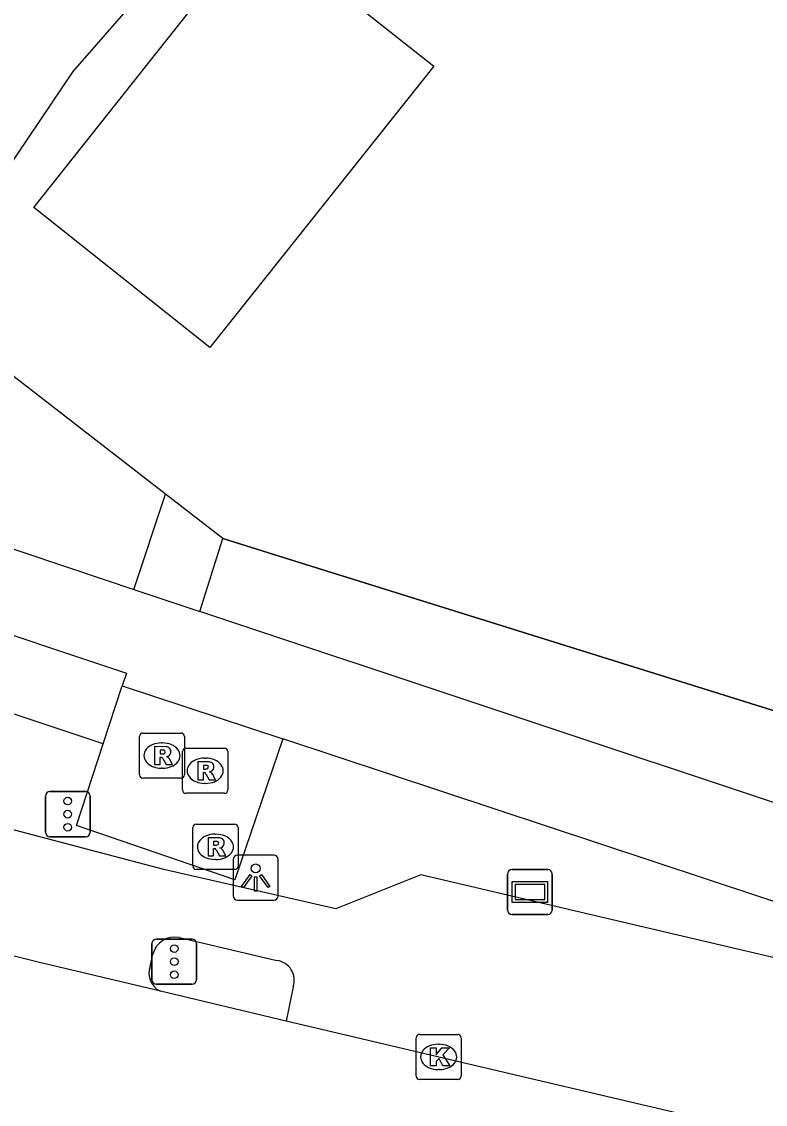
# Model space of a CAD drawing. Extents: x 155018 to 156648, y 383980 to 385733.
# Drawn here: x 155786.7 to 155803.19, y 385139.79 to 385163.79 of the extents above; entities that cross this region are included whole.
import ezdxf

# ---------------------------------------------------------------- set-up
doc = ezdxf.new("R2010")
doc.units = 0
for name, color, linetype in [('IMGEO_Fietspad_open', 7, 'Continuous'), ('IMGEO_Groenvoorziening', 7, 'Continuous'), ('IMGEO_Hek', 7, 'Continuous'), ('IMGEO_Kolk', 7, 'Continuous'), ('IMGEO_Lichtpunt', 7, 'Continuous'), ('IMGEO_Pand', 7, 'Continuous'), ('IMGEO_Rijbaan_lokaal_gesloten', 7, 'Continuous'), ('IMGEO_Rioolput', 7, 'Continuous'), ('IMGEO_Verkeerseiland_groen', 7, 'Continuous'), ('IMGEO_Verkeersregelinstallatiepaal', 7, 'Continuous'), ('IMGEO_Verklikker', 7, 'Continuous'), ('IMGEO_Voetpad_open', 7, 'Continuous')]:
    doc.layers.add(name, color=color, linetype=linetype)

msp = doc.modelspace()

# ---------------------------------------------------------------- linework, layer by layer
at = {"layer": 'IMGEO_Fietspad_open'}
for points in [[(155809.964, 385141.492), (155795.555, 385144.877), (155793.665, 385144.121), (155789.857, 385144.993), (155779.561, 385147.706)], [(155790.2, 385143.49), (155792.361, 385142.98)], [(155789.552, 385142.849), (155789.612, 385143.122)], [(155792.72, 385142.394), (155792.568, 385141.638)]]:
    msp.add_lwpolyline(points, dxfattribs=at)
for centre, radius, start, end in [((155790.101, 385142.995), 0.505, 78.6733, 165.4075), ((155792.308, 385142.545), 0.438, 339.8935, 83.0921), ((155789.97, 385142.7), 0.444, 160.412, 245.181)]:
    msp.add_arc(centre, radius, start, end, dxfattribs=at)
at = {"layer": 'IMGEO_Groenvoorziening'}
for points in [[(155791.16, 385152.336), (155792.293, 385151.982), (155816.939, 385144.277), (155863.133, 385136.393), (155877.462, 385170.227), (155880.548, 385177.037), (155883.744, 385183.797), (155887.047, 385190.504), (155890.458, 385197.158), (155893.975, 385203.756), (155895.262, 385206.109), (155915.209, 385240.911), (155921.023, 385249.98), (155925.883, 385257.561), (155937.027, 385273.762)], [(155789.896, 385153.314), (155784.393, 385157.57), (155787.844, 385162.687), (155792.091, 385167.556), (155804.286, 385179.612), (155814.132, 385189.36)]]:
    msp.add_lwpolyline(points, dxfattribs=at)
at = {"layer": 'IMGEO_Hek'}
for points in [[(155784.393, 385157.57), (155787.844, 385162.687), (155792.091, 385167.556), (155804.286, 385179.612)], [(155792.293, 385151.982), (155791.16, 385152.336), (155789.896, 385153.314), (155784.393, 385157.57)], [(155863.133, 385136.393), (155816.939, 385144.277), (155792.293, 385151.982)]]:
    msp.add_lwpolyline(points, dxfattribs=at)
at = {"layer": 'IMGEO_Kolk'}
for p, q in [((155795.522, 385141.342), (155796.374, 385141.342)), ((155795.447, 385140.416), (155795.447, 385141.268)), ((155795.935, 385141.122), (155795.96, 385141.122)), ((155796.448, 385141.268), (155796.448, 385140.416)), ((155796.374, 385140.342), (155795.522, 385140.342)), ((155795.958, 385140.562), (155795.933, 385140.562))]:
    msp.add_line(p, q, dxfattribs=at)
for points in [[(155795.522, 385141.342), (155796.374, 385141.342)], [(155795.447, 385140.416), (155795.447, 385141.268)], [(155796.448, 385141.268), (155796.448, 385140.416)], [(155795.768, 385141.042), (155795.891, 385141.042), (155795.891, 385140.891), (155796.021, 385141.042), (155796.185, 385141.042), (155796.039, 385140.891), (155796.192, 385140.642), (155796.04, 385140.642), (155795.955, 385140.806), (155795.891, 385140.739), (155795.891, 385140.642), (155795.768, 385140.642), (155795.768, 385141.042)], [(155796.374, 385140.342), (155795.522, 385140.342)]]:
    msp.add_lwpolyline(points, dxfattribs=at)
for centre, start, end in [((155795.524, 385141.266), 91.552, 178.448), ((155795.524, 385141.266), 91.552, 178.448), ((155796.372, 385141.266), 1.552, 88.448), ((155796.372, 385141.266), 1.552, 88.448), ((155795.524, 385140.418), 181.552, 268.448), ((155795.524, 385140.418), 181.552, 268.448), ((155796.372, 385140.418), 271.552, 358.448), ((155796.372, 385140.418), 271.552, 358.448)]:
    msp.add_arc(centre, 0.0765, start, end, dxfattribs=at)
for centre, major_axis, ratio, start_param, end_param in [((155795.934, 385140.842), (-0.387, 0.002), 0.722429, 4.712389, 7.853982), ((155795.959, 385140.842), (-0.39, 0.002), 0.717154, 1.570796, 4.712389)]:
    msp.add_ellipse(centre, major_axis=major_axis, ratio=ratio, start_param=start_param, end_param=end_param, dxfattribs=at)
at = {"layer": 'IMGEO_Lichtpunt'}
for p, q in [((155791.393, 385145.221), (155791.393, 385144.414)), ((155791.393, 385145.221), (155791.393, 385144.414)), ((155792.295, 385145.316), (155791.487, 385145.316)), ((155792.295, 385145.316), (155791.487, 385145.316)), ((155792.389, 385144.414), (155792.389, 385145.221)), ((155792.389, 385144.414), (155792.389, 385145.221)), ((155791.487, 385144.32), (155792.295, 385144.32)), ((155791.487, 385144.32), (155792.295, 385144.32))]:
    msp.add_line(p, q, dxfattribs=at)
for points in [[(155791.767, 385144.885), (155791.806, 385144.857), (155791.618, 385144.595), (155791.58, 385144.622), (155791.767, 385144.885)], [(155791.869, 385144.837), (155791.916, 385144.837), (155791.916, 385144.515), (155791.869, 385144.515), (155791.869, 385144.837)], [(155791.979, 385144.857), (155792.017, 385144.884), (155792.204, 385144.622), (155792.165, 385144.594), (155791.979, 385144.857)]]:
    msp.add_lwpolyline(points, dxfattribs=at)
msp.add_circle((155791.892, 385145.019), 0.0994, dxfattribs=at)
for centre, start, end in [((155791.487, 385145.221), 90, 180), ((155791.487, 385145.221), 90, 180), ((155792.295, 385145.221), 0, 90), ((155792.295, 385145.221), 0, 90), ((155791.487, 385144.414), 180, 270), ((155791.487, 385144.414), 180, 270), ((155792.295, 385144.414), 270, 0), ((155792.295, 385144.414), 270, 360)]:
    msp.add_arc(centre, 0.0946, start, end, dxfattribs=at)
at = {"layer": 'IMGEO_Pand'}
msp.add_lwpolyline([(155795.838, 385162.802), (155790.873, 385156.568), (155786.975, 385159.673), (155791.919, 385165.905), (155795.838, 385162.802)], dxfattribs=at)
at = {"layer": 'IMGEO_Rijbaan_lokaal_gesloten'}
for points in [[(155789.784, 385142.297), (155787.069, 385142.939), (155785.998, 385143.207), (155784.938, 385143.502), (155783.899, 385143.854), (155783.371, 385144.067), (155781.927, 385144.816), (155781.774, 385144.918)], [(155792.568, 385141.638), (155789.784, 385142.297)], [(155852.219, 385126.863), (155836.273, 385130.938), (155825.175, 385133.762), (155810.554, 385137.4), (155809.901, 385137.565), (155806.993, 385138.243), (155796.05, 385140.814), (155792.568, 385141.638)]]:
    msp.add_lwpolyline(points, dxfattribs=at)
at = {"layer": 'IMGEO_Rioolput'}
for p, q in [((155789.39, 385148.021), (155790.242, 385148.021)), ((155789.315, 385147.095), (155789.315, 385147.947)), ((155789.803, 385147.801), (155789.828, 385147.801)), ((155790.316, 385147.947), (155790.316, 385147.095)), ((155790.271, 385146.759), (155790.271, 385147.611)), ((155790.346, 385147.685), (155791.198, 385147.685)), ((155791.272, 385147.611), (155791.272, 385146.759)), ((155790.759, 385147.465), (155790.784, 385147.465)), ((155789.826, 385147.241), (155789.801, 385147.241)), ((155790.242, 385147.021), (155789.39, 385147.021)), ((155790.782, 385146.905), (155790.757, 385146.905)), ((155791.198, 385146.685), (155790.346, 385146.685)), ((155790.499, 385145.073), (155790.499, 385145.925)), ((155790.574, 385145.999), (155791.426, 385145.999)), ((155791.5, 385145.925), (155791.5, 385145.073)), ((155790.987, 385145.779), (155791.012, 385145.779)), ((155791.01, 385145.219), (155790.985, 385145.219)), ((155791.426, 385144.999), (155790.574, 385144.999))]:
    msp.add_line(p, q, dxfattribs=at)
for points in [[(155789.39, 385148.021), (155790.242, 385148.021)], [(155789.315, 385147.095), (155789.315, 385147.947)], [(155790.316, 385147.947), (155790.316, 385147.095)], [(155789.904, 385147.719), (155789.652, 385147.721), (155789.652, 385147.321)], [(155789.83, 385147.64), (155789.776, 385147.64), (155789.776, 385147.559)], [(155789.776, 385147.559), (155789.828, 385147.559)], [(155790.271, 385146.759), (155790.271, 385147.611)], [(155790.346, 385147.685), (155791.198, 385147.685)], [(155791.272, 385147.611), (155791.272, 385146.759)], [(155789.652, 385147.321), (155789.776, 385147.321), (155789.776, 385147.483), (155789.787, 385147.483)], [(155789.834, 385147.454), (155789.905, 385147.321), (155790.045, 385147.321), (155789.98, 385147.447)], [(155790.86, 385147.383), (155790.608, 385147.385), (155790.608, 385146.985)], [(155790.786, 385147.304), (155790.732, 385147.304), (155790.732, 385147.223)], [(155790.608, 385146.985), (155790.732, 385146.985), (155790.732, 385147.147), (155790.743, 385147.147)], [(155790.732, 385147.223), (155790.784, 385147.223)], [(155790.79, 385147.118), (155790.861, 385146.985), (155791.001, 385146.985), (155790.936, 385147.111)], [(155790.242, 385147.021), (155789.39, 385147.021)], [(155791.198, 385146.685), (155790.346, 385146.685)], [(155790.499, 385145.073), (155790.499, 385145.925)], [(155790.574, 385145.999), (155791.426, 385145.999)], [(155791.5, 385145.925), (155791.5, 385145.073)], [(155791.088, 385145.697), (155790.836, 385145.699), (155790.836, 385145.299)], [(155790.836, 385145.299), (155790.96, 385145.299), (155790.96, 385145.461), (155790.971, 385145.461)], [(155791.014, 385145.618), (155790.96, 385145.618), (155790.96, 385145.537)], [(155790.96, 385145.537), (155791.012, 385145.537)], [(155791.018, 385145.432), (155791.089, 385145.299), (155791.229, 385145.299), (155791.164, 385145.425)], [(155791.426, 385144.999), (155790.574, 385144.999)]]:
    msp.add_lwpolyline(points, dxfattribs=at)
for centre, radius, start, end in [((155789.392, 385147.945), 0.0765, 91.552, 178.448), ((155789.392, 385147.945), 0.0765, 91.552, 178.448), ((155790.24, 385147.945), 0.0765, 1.552, 88.448), ((155790.24, 385147.945), 0.0765, 1.552, 88.448), ((155789.812, 385147.748), 0.19, 274.7715, 282.9687), ((155789.836, 385147.544), 0.0964, 77.0061, 93.1865), ((155789.85, 385147.601), 0.0378, 276.6634, 79.6772), ((155789.903, 385147.609), 0.109, 350.3612, 89.416), ((155789.901, 385147.609), 0.112, 277.5842, 350.9817), ((155790.348, 385147.609), 0.0765, 91.552, 178.448), ((155790.348, 385147.609), 0.0765, 91.552, 178.448), ((155791.196, 385147.609), 0.0765, 1.552, 88.448), ((155791.196, 385147.609), 0.0765, 1.552, 88.448), ((155789.786, 385147.43), 0.0533, 26.0293, 88.6989), ((155789.885, 385147.394), 0.108, 29.5134, 73.7905), ((155790.792, 385147.208), 0.0964, 77.0061, 93.1865), ((155790.806, 385147.265), 0.0378, 276.6634, 79.6772), ((155790.859, 385147.273), 0.109, 350.3612, 89.416), ((155789.392, 385147.097), 0.0765, 181.552, 268.448), ((155789.392, 385147.097), 0.0765, 181.552, 268.448), ((155790.24, 385147.097), 0.0765, 271.552, 358.448), ((155790.24, 385147.097), 0.0765, 271.552, 358.448), ((155790.742, 385147.094), 0.0533, 26.0293, 88.6989), ((155790.768, 385147.412), 0.19, 274.7715, 282.9687), ((155790.857, 385147.273), 0.112, 277.5842, 350.9817), ((155790.841, 385147.058), 0.108, 29.5134, 73.7905), ((155790.348, 385146.761), 0.0765, 181.552, 268.448), ((155790.348, 385146.761), 0.0765, 181.552, 268.448), ((155791.196, 385146.761), 0.0765, 271.552, 358.448), ((155791.196, 385146.761), 0.0765, 271.552, 358.448), ((155790.576, 385145.923), 0.0765, 91.552, 178.448), ((155790.576, 385145.923), 0.0765, 91.552, 178.448), ((155791.424, 385145.923), 0.0765, 1.552, 88.448), ((155791.424, 385145.923), 0.0765, 1.552, 88.448), ((155791.087, 385145.587), 0.109, 350.3612, 89.416), ((155790.97, 385145.408), 0.0533, 26.0293, 88.6989), ((155790.996, 385145.726), 0.19, 274.7715, 282.9687), ((155791.02, 385145.522), 0.0964, 77.0061, 93.1865), ((155791.034, 385145.579), 0.0378, 276.6634, 79.6772), ((155791.085, 385145.587), 0.112, 277.5842, 350.9817), ((155791.069, 385145.372), 0.108, 29.5134, 73.7905), ((155790.576, 385145.075), 0.0765, 181.552, 268.448), ((155790.576, 385145.075), 0.0765, 181.552, 268.448), ((155791.424, 385145.075), 0.0765, 271.552, 358.448), ((155791.424, 385145.075), 0.0765, 271.552, 358.448)]:
    msp.add_arc(centre, radius, start, end, dxfattribs=at)
for centre, major_axis, ratio, start_param, end_param in [((155789.802, 385147.521), (-0.387, 0.002), 0.722429, 4.712389, 7.853982), ((155789.827, 385147.521), (-0.39, 0.002), 0.717154, 1.570796, 4.712389), ((155790.758, 385147.185), (-0.387, 0.002), 0.722429, 4.712389, 7.853982), ((155790.783, 385147.185), (-0.39, 0.002), 0.717154, 1.570796, 4.712389), ((155790.986, 385145.499), (-0.387, 0.002), 0.722429, 4.712389, 7.853982), ((155791.011, 385145.499), (-0.39, 0.002), 0.717154, 1.570796, 4.712389)]:
    msp.add_ellipse(centre, major_axis=major_axis, ratio=ratio, start_param=start_param, end_param=end_param, dxfattribs=at)
at = {"layer": 'IMGEO_Verkeerseiland_groen'}
msp.add_lwpolyline([(155792.495, 385147.893), (155791.433, 385144.77), (155787.919, 385145.972), (155788.513, 385147.784)], dxfattribs=at)
at = {"layer": 'IMGEO_Verkeersregelinstallatiepaal'}
for p, q in [((155787.232, 385145.823), (155787.232, 385146.623)), ((155787.232, 385146.623), (155787.232, 385145.823)), ((155787.332, 385146.723), (155788.122, 385146.723)), ((155788.122, 385146.723), (155787.332, 385146.723)), ((155788.222, 385146.623), (155788.222, 385145.823)), ((155788.222, 385145.823), (155788.222, 385146.623)), ((155788.122, 385145.723), (155787.332, 385145.723)), ((155787.332, 385145.723), (155788.122, 385145.723)), ((155789.592, 385142.554), (155789.592, 385143.354)), ((155789.592, 385143.354), (155789.592, 385142.554)), ((155789.692, 385143.454), (155790.482, 385143.454)), ((155790.482, 385143.454), (155789.692, 385143.454)), ((155790.582, 385143.354), (155790.582, 385142.554)), ((155790.582, 385142.554), (155790.582, 385143.354)), ((155790.482, 385142.454), (155789.692, 385142.454)), ((155789.692, 385142.454), (155790.482, 385142.454))]:
    msp.add_line(p, q, dxfattribs=at)
for centre in [(155787.727, 385146.513), (155787.727, 385146.223), (155787.727, 385145.933), (155790.087, 385143.244), (155790.087, 385142.954), (155790.087, 385142.664)]:
    msp.add_circle(centre, 0.085, dxfattribs=at)
for centre, start, end in [((155787.332, 385146.623), 90, 180), ((155787.332, 385146.623), 90, 180), ((155788.122, 385146.623), 0, 90), ((155788.122, 385146.623), 360, 90), ((155787.332, 385145.823), 180, 270), ((155787.332, 385145.823), 180, 270), ((155788.122, 385145.823), 270, 0), ((155788.122, 385145.823), 270, 0), ((155789.692, 385143.354), 90, 180), ((155789.692, 385143.354), 90, 180), ((155790.482, 385143.354), 0, 90), ((155790.482, 385143.354), 360, 90), ((155789.692, 385142.554), 180, 270), ((155789.692, 385142.554), 180, 270), ((155790.482, 385142.554), 270, 0), ((155790.482, 385142.554), 270, 0)]:
    msp.add_arc(centre, 0.1, start, end, dxfattribs=at)
at = {"layer": 'IMGEO_Verklikker'}
for p, q in [((155797.574, 385144.996), (155798.364, 385144.996)), ((155798.364, 385144.996), (155797.574, 385144.996)), ((155797.474, 385144.096), (155797.474, 385144.896)), ((155797.474, 385144.896), (155797.474, 385144.096)), ((155798.464, 385144.896), (155798.464, 385144.096)), ((155798.464, 385144.096), (155798.464, 385144.896)), ((155798.364, 385143.996), (155797.574, 385143.996)), ((155797.574, 385143.996), (155798.364, 385143.996))]:
    msp.add_line(p, q, dxfattribs=at)
for points in [[(155797.575, 385144.728), (155798.363, 385144.728), (155798.363, 385144.264), (155797.575, 385144.264), (155797.575, 385144.728)], [(155797.64, 385144.663), (155797.64, 385144.329), (155798.298, 385144.329), (155798.298, 385144.663), (155797.64, 385144.663)]]:
    msp.add_lwpolyline(points, dxfattribs=at)
for centre, start, end in [((155797.574, 385144.896), 90, 180), ((155797.574, 385144.896), 90, 180), ((155798.364, 385144.896), 0, 90), ((155798.364, 385144.896), 360, 90), ((155797.574, 385144.096), 180, 270), ((155797.574, 385144.096), 180, 270), ((155798.364, 385144.096), 270, 0), ((155798.364, 385144.096), 270, 0)]:
    msp.add_arc(centre, 0.1, start, end, dxfattribs=at)
at = {"layer": 'IMGEO_Voetpad_open'}
for points in [[(155777.71, 385155.01), (155782.259, 385153.527), (155788.553, 385151.418), (155789.19, 385151.206)], [(155789.19, 385151.206), (155789.896, 385153.314)], [(155791.16, 385152.336), (155789.896, 385153.314)], [(155790.654, 385150.718), (155791.16, 385152.336)], [(155789.19, 385151.206), (155790.654, 385150.718)], [(155785.065, 385150.671), (155789.026, 385149.352), (155788.933, 385149.067)], [(155864.151, 385132.093), (155833.875, 385137.701), (155817.5, 385141.774), (155790.654, 385150.718)], [(155788.513, 385147.784), (155784.551, 385149.099)], [(155788.513, 385147.784), (155788.933, 385149.067)], [(155788.933, 385149.067), (155792.495, 385147.893)], [(155809.964, 385141.492), (155810.11, 385142.055), (155792.495, 385147.893)]]:
    msp.add_lwpolyline(points, dxfattribs=at)

doc.saveas('drawing.dxf')
